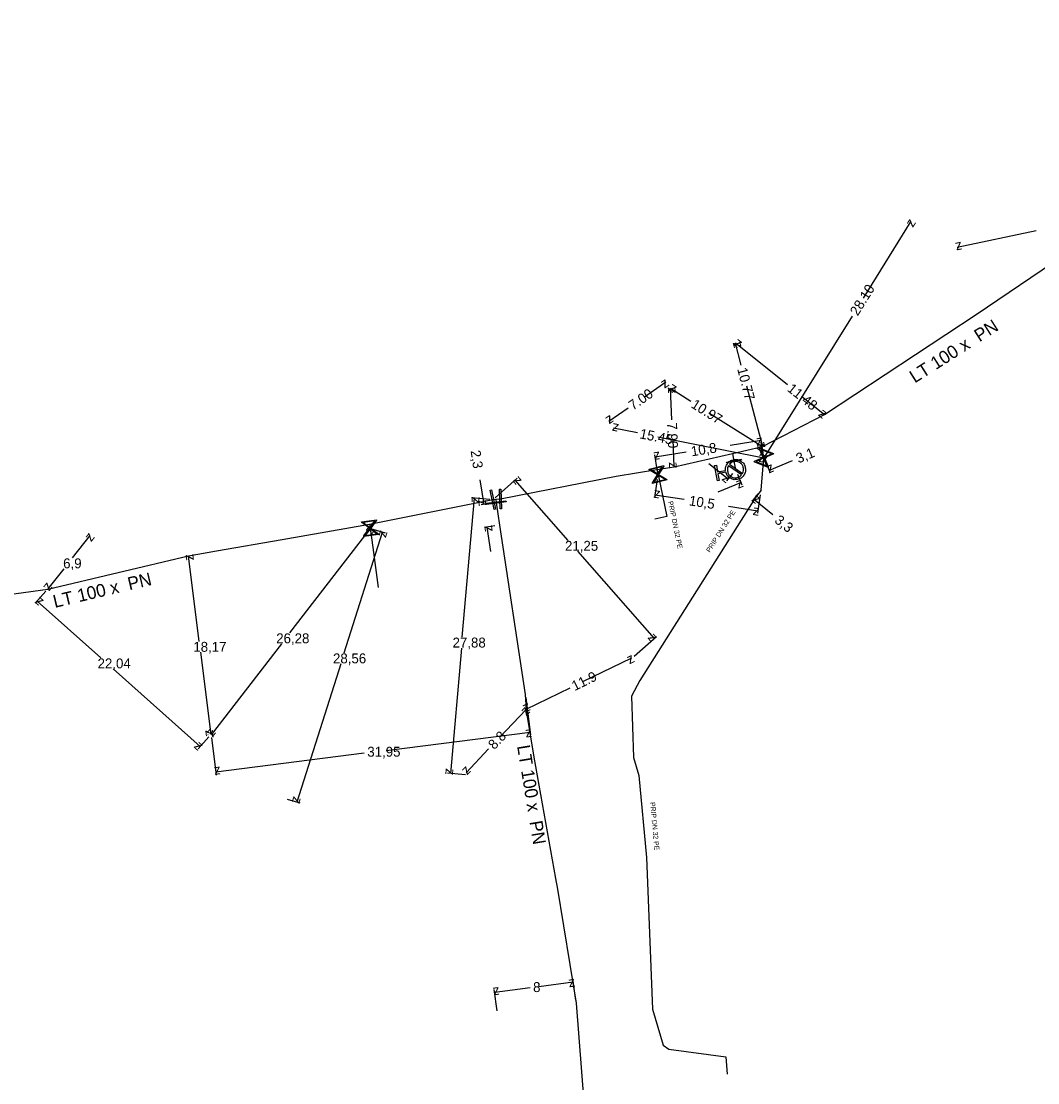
# Model space of a CAD drawing. Extents: x -643842 to -636370, y -1119190 to -1110210.
# Drawn here: x -641711.9 to -641609.4, y -1114640.8 to -1114533.8 of the extents above; entities that cross this region are included whole.
import ezdxf

# ---------------------------------------------------------------- set-up
doc = ezdxf.new("R2010")
doc.units = 0
for name, color, linetype in [('22', 7, 'Continuous'), ('Default', 7, 'Continuous'), ('Level 10', 7, 'Continuous'), ('Level 16', 7, 'Continuous'), ('Level 20', 7, 'Continuous'), ('Level 21', 7, 'Continuous'), ('Level 23', 7, 'Continuous'), ('Level 33', 7, 'Continuous')]:
    doc.layers.add(name, color=color, linetype=linetype)

msp = doc.modelspace()

# ---------------------------------------------------------------- linework, layer by layer
at = {"layer": 'Default'}
for points in [[(-641640.8617918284, -1114579.065443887), (-641640.8975815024, -1114578.7066573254), (-641640.6883984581, -1114578.4063442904), (-641640.4525226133, -1114578.067399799), (-641640.0432853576, -1114577.9926076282), (-641639.6359694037, -1114577.9181665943), (-641639.2960642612, -1114578.1538668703), (-641638.9561591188, -1114578.3895671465), (-641638.8813669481, -1114578.7988044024), (-641638.8072770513, -1114579.2041990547), (-641639.0418411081, -1114579.5448892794), (-641639.276405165, -1114579.8855795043), (-641639.683721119, -1114579.960020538), (-641640.0929583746, -1114580.0348127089), (-641640.4334730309, -1114579.8012093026), (-641640.7372775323, -1114579.5946498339), (-641640.828784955, -1114579.246046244)], [(-641640.5830644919, -1114578.5915974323), (-641640.7189267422, -1114578.83681538), (-641640.6662561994, -1114579.1250106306), (-641640.6055095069, -1114579.4573958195), (-641640.3294082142, -1114579.648170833), (-641640.0533069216, -1114579.8389458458), (-641639.7209217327, -1114579.7781991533), (-641639.4327264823, -1114579.7255286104), (-641639.2514154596, -1114579.511713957)], [(-641639.1477845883, -1114579.361733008), (-641639.0157649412, -1114579.1172173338), (-641639.06773321, -1114578.8328646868), (-641639.1281287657, -1114578.5024007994), (-641639.4044056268, -1114578.3106651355), (-641639.6806824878, -1114578.1189294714), (-641640.0130676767, -1114578.179676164), (-641640.2974203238, -1114578.2316444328), (-641640.4794336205, -1114578.441616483)]]:
    msp.add_open_spline(points, degree=3, dxfattribs=at)
at = {"layer": 'Level 10'}
for points in [[(-641626.974277, -1114561.6799580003), (-641622.144, -1114553.93)], [(-641609.561899, -1114554.898722), (-641617.51, -1114556.59)], [(-641628.102923, -1114563.490818), (-641637.007, -1114577.777)], [(-641639.282511, -1114568.457922), (-641639.86, -1114566.244)], [(-641634.610414, -1114570.436061), (-641639.86, -1114566.244)], [(-641649.04378, -1114571.624682), (-641646.891326, -1114570.128413)], [(-641644.373084, -1114572.098107), (-641646.421, -1114570.805)], [(-641646.280099, -1114573.9738690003), (-641646.421, -1114570.805)], [(-641638.743959, -1114570.522567), (-641637.142, -1114576.664)], [(-641633.198381, -1114571.563641), (-641630.89, -1114573.4070000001)], [(-641650.695603, -1114572.772938), (-641652.638326, -1114574.123413)], [(-641642.565613, -1114573.239391), (-641637.142, -1114576.664)], [(-641649.738396, -1114575.277075), (-641652.1680000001, -1114574.8)], [(-641647.687113, -1114575.6798630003), (-641637.007, -1114577.777)], [(-641646.192487, -1114575.9442730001), (-641646.0700000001, -1114578.699)], [(-641640.393115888, -1114576.51966198), (-641637.285901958, -1114576.02501769)], [(-641637.085606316, -1114577.28321761), (-641637.325205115, -1114575.77812649)], [(-641647.751305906, -1114578.98111403), (-641647.990904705, -1114577.47602291)], [(-641644.844387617, -1114577.2282698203), (-641647.951601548, -1114577.72291411)], [(-641642.563065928, -1114578.34548019), (-641640.611976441, -1114579.90857002)], [(-641636.813496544, -1114578.23803841), (-641636.369296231, -1114579.29638336)], [(-641634.160855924, -1114578.09834687), (-641636.466047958, -1114579.0658641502)], [(-641640.178056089, -1114579.36693932), (-641640.768285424, -1114580.10367897)], [(-641639.671934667, -1114579.43775983), (-641639.227734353, -1114580.49610478)], [(-641665.630453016, -1114580.01931571), (-641665.256995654, -1114582.49126426)], [(-641664.11263, -1114581.807989), (-641661.8649370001, -1114579.833162)], [(-641656.746955, -1114586.112827), (-641662.090307, -1114580.031173)], [(-641647.747228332, -1114579.96931069), (-641648.023765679, -1114581.80382454)], [(-641641.629678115, -1114581.23310286), (-641639.324486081, -1114580.26558558)], [(-641664.63685, -1114581.979756), (-641666.477765, -1114581.8180940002)], [(-641645.025338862, -1114582.00298744), (-641647.986501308, -1114581.5566174)], [(-641637.602617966, -1114581.4302179), (-641638.192847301, -1114582.16695755)], [(-641637.364528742, -1114581.53441427), (-641637.641066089, -1114583.36892812)], [(-641667.410203, -1114595.865571), (-641666.178915, -1114581.844338)], [(-641664.485389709, -1114582.37469147), (-641665.504190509, -1114582.52860999)], [(-641640.564964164, -1114582.67535095), (-641637.603801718, -1114583.12172099)], [(-641636.085448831, -1114583.53493843), (-641638.036538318, -1114581.9718486)], [(-641684.800773, -1114595.4353070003), (-641676.6803180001, -1114584.899419)], [(-641676.426024, -1114584.9656510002), (-641675.174401, -1114585.3624000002)], [(-641664.141808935, -1114584.64888413), (-641665.160609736, -1114584.80280265)], [(-641664.539957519, -1114587.23740546), (-641664.913414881, -1114584.76545691)], [(-641706.718875, -1114587.877591), (-641704.917701, -1114585.606272)], [(-641705.14806, -1114585.423595), (-641705.152761, -1114585.419867)], [(-641679.324431, -1114597.461652), (-641675.4603770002, -1114585.271749)], [(-641676.474386, -1114585.058139), (-641676.442705, -1114585.082557)], [(-641695.307681, -1114587.697231), (-641695.3255420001, -1114587.699465)], [(-641693.947982, -1114596.296475), (-641695.027861, -1114587.662234)], [(-641655.780493, -1114587.212827), (-641648.064307, -1114595.995173)], [(-641707.591184, -1114588.977591), (-641709.204701, -1114591.012272)], [(-641709.399736, -1114591.239842), (-641710.479644, -1114592.450084)], [(-641709.43506, -1114590.829595), (-641709.4397610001, -1114590.825867)], [(-641703.845346, -1114597.96785), (-641710.279908, -1114592.226241)], [(-641685.648589, -1114596.535307), (-641692.723318, -1114605.714419)], [(-641650.08663, -1114597.771989), (-641647.838937, -1114595.797162)], [(-641693.810406, -1114597.396475), (-641692.772861, -1114605.692234)], [(-641667.506801, -1114596.965571), (-641668.617915, -1114609.618338)], [(-641679.673118, -1114598.561652), (-641684.0903770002, -1114612.496749)], [(-641655.255197, -1114600.355357), (-641650.32221, -1114597.948127)], [(-641702.612588, -1114599.06785), (-641693.834908, -1114606.900241)], [(-641656.569267, -1114600.9966040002), (-641661.018407, -1114603.167723)], [(-641661.022095, -1114601.950596), (-641660.540325, -1114605.733038)], [(-641663.6688420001, -1114605.9996), (-641660.972419, -1114603.15844)], [(-641692.954736, -1114605.913842), (-641694.0346440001, -1114607.1240840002)], [(-641693.052681, -1114605.7272310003), (-641693.0705420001, -1114605.729465)], [(-641692.7170950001, -1114605.9875960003), (-641692.235325, -1114609.770038)], [(-641692.517386, -1114605.873139), (-641692.485705, -1114605.897557)], [(-641675.0959160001, -1114607.284563), (-641660.578229, -1114605.435442)], [(-641664.753964, -1114607.142968), (-641667.029358, -1114609.540497)], [(-641677.290276, -1114607.564059), (-641692.2732290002, -1114609.472442)], [(-641667.07585, -1114609.753756), (-641668.916765, -1114609.592094)], [(-641685.056024, -1114612.190651), (-641683.804401, -1114612.5874)], [(-641659.693015, -1114631.092286), (-641656.220919, -1114630.615234)], [(-641655.965835, -1114632.471792), (-641656.261754, -1114630.318026)], [(-641663.891835, -1114633.560792), (-641664.187754, -1114631.407026)], [(-641660.576462, -1114631.213668), (-641664.146919, -1114631.704234)]]:
    msp.add_lwpolyline(points, dxfattribs=at)
at = {"layer": 'Level 16'}
for points in [[(-641637.4265429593, -1114576.8020592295), (-641636.0330482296, -1114577.3571920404), (-641636.0574437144, -1114577.418429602), (-641636.1770644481, -1114577.465383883), (-641636.9483039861, -1114577.7983234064), (-641636.5637855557, -1114578.689449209), (-641636.5881810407, -1114578.7506867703), (-641637.9816757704, -1114578.1955539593), (-641637.9572802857, -1114578.1343163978), (-641637.0639749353, -1114577.7522430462), (-641637.3969144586, -1114576.9810035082), (-641637.4509384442, -1114576.8632967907), (-641637.4265429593, -1114576.8020592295)], [(-641637.31494903, -1114576.9474307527), (-641636.9830992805, -1114577.7174477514), (-641636.2147141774, -1114577.3857362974), (-641637.31494903, -1114576.9474307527)], [(-641646.7652896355, -1114580.0240841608), (-641648.2218873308, -1114580.3823063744), (-641648.2376295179, -1114580.3182957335), (-641648.1675817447, -1114580.210559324), (-641647.7335154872, -1114579.4913614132), (-641648.5643673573, -1114578.98971932), (-641648.5801095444, -1114578.9257086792), (-641647.1235118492, -1114578.5674864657), (-641647.107769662, -1114578.6314971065), (-641647.6126064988, -1114579.4616261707), (-641646.8934085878, -1114579.8956924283), (-641646.7810318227, -1114579.96007352), (-641646.7652896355, -1114580.0240841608)], [(-641639.2769722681, -1114578.0227303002), (-641640.7500687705, -1114578.3055494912), (-641640.7677449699, -1114578.2134809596), (-641639.2946484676, -1114577.9306617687), (-641639.2769722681, -1114578.0227303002)], [(-641636.6950120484, -1114578.6072126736), (-641637.0291796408, -1114577.8331187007), (-641637.8013706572, -1114578.1664675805), (-641636.6950120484, -1114578.6072126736)], [(-641648.4097849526, -1114578.9803640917), (-641647.6879286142, -1114579.4160392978), (-641647.2533260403, -1114578.6959552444), (-641648.4097849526, -1114578.9803640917)], [(-641646.9405928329, -1114579.970653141), (-641647.6581933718, -1114579.536948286), (-641648.0906506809, -1114580.2534877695), (-641646.9405928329, -1114579.970653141)], [(-641664.4719568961, -1114581.0129399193), (-641664.0812732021, -1114582.9744103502), (-641664.203865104, -1114582.998828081), (-641664.5945487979, -1114581.03735765), (-641664.4719568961, -1114581.0129399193)], [(-641663.5309531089, -1114580.9327399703), (-641663.4648731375, -1114582.9316480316), (-641663.5898048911, -1114582.9357780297), (-641663.6558848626, -1114580.9368699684), (-641663.5309531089, -1114580.9327399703)], [(-641662.9912824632, -1114582.2377156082), (-641664.9755931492, -1114582.4877378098), (-641664.9912195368, -1114582.3637183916), (-641663.0069088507, -1114582.1136961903), (-641662.9912824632, -1114582.2377156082)], [(-641675.8629392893, -1114585.5108856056), (-641677.3479216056, -1114585.7226107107), (-641677.3572259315, -1114585.6573526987), (-641677.2768203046, -1114585.5571091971), (-641676.7734438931, -1114584.8845979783), (-641677.5503423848, -1114584.3028864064), (-641677.5596467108, -1114584.2376283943), (-641676.0746643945, -1114584.0259032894), (-641676.0653600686, -1114584.0911613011), (-641676.6501787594, -1114584.8670231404), (-641675.9776675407, -1114585.370399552), (-641675.8722436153, -1114585.4456275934), (-641675.8629392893, -1114585.5108856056)], [(-641677.3955953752, -1114584.308936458), (-641676.7205987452, -1114584.8141779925), (-641676.216600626, -1114584.1408383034), (-641677.3955953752, -1114584.308936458)], [(-641676.0320662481, -1114585.4403012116), (-641676.7030239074, -1114584.9374431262), (-641677.204535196, -1114585.6074689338), (-641676.0320662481, -1114585.4403012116)]]:
    msp.add_lwpolyline(points, dxfattribs=at)
at = {"layer": 'Level 21'}
for points in [[(-641664.044, -1114581.95), (-641663.56, -1114581.9340000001), (-641651.899, -1114579.642), (-641647.7966966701, -1114578.97070122), (-641646.063, -1114578.687), (-641640.169968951, -1114577.34926048), (-641637.279, -1114576.693), (-641637.1510000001, -1114576.664), (-641630.89, -1114573.4070000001), (-641615.608, -1114563.331), (-641606.7634242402, -1114557.35938096), (-641586.240897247, -1114544.80244461), (-641580.483, -1114540.727), (-641575.399598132, -1114537.57020346), (-641572.667532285, -1114536.03701411), (-641569.77, -1114533.79), (-641568.18, -1114533.77)], [(-641695.01, -1114587.66), (-641692.205, -1114587.171), (-641685.591, -1114586.019), (-641676.769, -1114584.482), (-641664.338, -1114582.006), (-641664.044, -1114581.95)], [(-641664.044, -1114581.95), (-641663.991, -1114582.3), (-641663.647419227, -1114584.57419266), (-641661.06, -1114601.653)], [(-641709.2000000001, -1114591.016), (-641695.01, -1114587.66)], [(-641736.386, -1114594.75), (-641736.381, -1114594.749), (-641735.834, -1114594.679), (-641735.6240000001, -1114594.645), (-641726.439, -1114593.384), (-641722.237, -1114592.81), (-641709.2000000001, -1114591.016)], [(-641661.06, -1114601.653), (-641660.976, -1114603.162), (-641660.89730146, -1114603.65669031), (-641660.212099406, -1114607.96379456), (-641658.002551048, -1114620.1999309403), (-641657.935, -1114620.587), (-641657.853006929, -1114621.08393512), (-641655.925, -1114632.769)], [(-641655.925, -1114632.769), (-641654.05, -1114656.995)]]:
    msp.add_lwpolyline(points, dxfattribs=at)
at = {"layer": 'Level 23'}
for points in [[(-641640.169968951, -1114577.34926048), (-641640.022358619, -1114578.11810563), (-641639.865438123, -1114578.9767214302)], [(-641637.29, -1114581.04), (-641637.007, -1114577.777), (-641637.279, -1114576.693)], [(-641647.7966966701, -1114578.97070122), (-641647.67269959, -1114579.47489642), (-641646.795267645, -1114583.69966981), (-641647.99570532, -1114583.9688682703)], [(-641637.29, -1114581.04), (-641637.85, -1114581.79), (-641649.5, -1114600.23), (-641650.35, -1114601.82), (-641650.16, -1114607.99), (-641649.62, -1114609.81), (-641648.85, -1114618.09), (-641648.25, -1114633.3800000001), (-641647.15, -1114637.01), (-641646.59, -1114637.42), (-641640.83, -1114638.17), (-641640.709, -1114639.931)], [(-641676.769, -1114584.482), (-641676.712, -1114584.875), (-641676.442, -1114586.817), (-641675.882, -1114590.858)]]:
    msp.add_lwpolyline(points, dxfattribs=at)
at = {"layer": 'Level 33'}
for points in [[(-641640.828784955, -1114579.246046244), (-641641.6357316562, -1114579.3935237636), (-641641.5117803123, -1114580.0717432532), (-641641.6923826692, -1114580.1047501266), (-641641.9732922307, -1114578.5677087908), (-641641.7926898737, -1114578.5347019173), (-641641.6687385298, -1114579.2129214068), (-641640.8617918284, -1114579.065443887)], [(-641639.2514154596, -1114579.511713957), (-641640.5830644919, -1114578.5915974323)], [(-641640.4794336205, -1114578.441616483), (-641639.1477845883, -1114579.361733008)]]:
    msp.add_lwpolyline(points, dxfattribs=at)

# ---------------------------------------------------------------- texts
at = {"layer": '22'}
for rotation, p in [(281.7328099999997, (-641646.671084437, -1114582.20763462)), (57.71617000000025, (-641642.440413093, -1114587.38262082)), (275.31298146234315, (-641648.4799259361, -1114612.5241490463))]:
    msp.add_text('PRIP DN 32 PE', height=0.5, rotation=rotation, dxfattribs=at).set_placement(p)
at = {"layer": 'Level 10'}
for s, rotation, p in [('z', 58.06617856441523, (-641621.9841398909, -1114554.6187994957)), ('z', 192.01278517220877, (-641617.1250143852, -1114555.9968844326)), ('28.10', 58.06617856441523, (-641627.5463581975, -1114563.5431226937)), ('z', 104.61951508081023, (-641639.2499888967, -1114566.6016121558)), ('z', 141.39085775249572, (-641639.1572873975, -1114566.1652916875)), ('10.77', 284.6195349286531, (-641639.7032225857, -1114568.8260276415)), ('z', 34.80489422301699, (-641647.0164843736, -1114570.824355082)), ('7.00', 34.80489422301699, (-641650.2049361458, -1114573.040792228)), ('z', 92.54591923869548, (-641645.8992835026, -1114571.282296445)), ('z', 147.7306357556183, (-641645.7312761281, -1114570.649176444)), ('11.48', 321.3908776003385, (-641634.7270610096, -1114570.9827725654)), ('10.97', 327.7306556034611, (-641644.4286470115, -1114572.6543558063)), ('z', 321.3908379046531, (-641631.5927126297, -1114573.4857080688)), ('z', 214.8049316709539, (-641652.5131680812, -1114573.427470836)), ('z', 168.89076927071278, (-641651.5810291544, -1114574.4057092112)), ('7.90', 272.5459390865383, (-641646.7685004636, -1114574.2458321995)), ('15.45', 348.8907891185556, (-641649.5894208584, -1114575.8158758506)), ('10,8', 9.04514423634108, (-641644.2719989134, -1114577.6434458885)), ('z', 327.7306159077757, (-641637.8317239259, -1114576.8198233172)), ('z', 9.045144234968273, (-641637.7010780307, -1114576.597406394)), ('z', 284.61955252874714, (-641637.7520113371, -1114576.3063882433)), ('2,3', 278.5911690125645, (-641666.5784599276, -1114577.0914733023)), ('z', 189.0451442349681, (-641647.5364254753, -1114577.150525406)), ('z', 348.8908067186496, (-641637.5939705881, -1114578.1712911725)), ('z', 238.06615871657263, (-641637.1668598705, -1114577.0882004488)), ('3,1', 22.7683884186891, (-641633.5063140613, -1114578.365881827)), ('z', 272.5459566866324, (-641646.5917168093, -1114578.221703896)), ('z', 202.7683884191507, (-641636.1985130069, -1114578.4113222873)), ('z', 131.30261796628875, (-641661.384672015, -1114580.0767719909)), ('z', 321.30049369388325, (-641641.3148123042, -1114579.9861699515)), ('z', 22.76838841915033, (-641639.5920210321, -1114580.9201274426)), ('z', 84.98138665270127, (-641665.7245715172, -1114582.386160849)), ('z', 171.427689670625, (-641647.4175583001, -1114581.1367318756)), ('10,5', 351.4276896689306, (-641644.6054533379, -1114582.5719304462)), ('z', 141.3004936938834, (-641637.3337024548, -1114581.8942486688)), ('z', 278.59116901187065, (-641665.8260768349, -1114582.0715660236)), ('z', 351.42768967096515, (-641638.1727447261, -1114583.5416065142)), ('3,3', 321.30049369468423, (-641636.0078488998, -1114584.2377742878)), ('z', 52.37705143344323, (-641676.5895266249, -1114585.6006728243)), ('z', 98.59116901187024, (-641664.3443337, -1114585.1851551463)), ('z', 51.58533835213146, (-641704.8366079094, -1114586.3087133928)), ('z', 72.4120104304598, (-641675.1348350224, -1114585.8994610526)), ('z', 97.12895134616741, (-641694.4696748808, -1114588.0963172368)), ('z', 231.58531850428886, (-641709.2857938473, -1114590.309830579)), ('z', 138.25723697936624, (-641709.5739435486, -1114592.1860639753)), ('z', 311.30259811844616, (-641648.7699419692, -1114595.9495737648)), ('z', 26.011710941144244, (-641650.5522847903, -1114598.6167566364)), ('11.9', 26.011710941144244, (-641656.0803785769, -1114601.3143902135)), ('z', 46.49718665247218, (-641660.953943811, -1114603.8653053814)), ('z', 206.01174838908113, (-641660.7883326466, -1114602.4990932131)), ('z', 277.1289314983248, (-641693.3310469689, -1114605.25815057)), ('z', 232.3770315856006, (-641692.8141091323, -1114605.0131651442)), ('8.8', 46.49718665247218, (-641664.1847767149, -1114607.269560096)), ('z', 7.258687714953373, (-641661.011047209, -1114605.9946095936)), ('z', 318.2572171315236, (-641694.5408724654, -1114606.94041778)), ('z', 187.25866786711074, (-641691.8404105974, -1114608.9132745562)), ('z', 264.9813668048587, (-641669.072258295, -1114609.076514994)), ('z', 226.49722410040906, (-641667.0478336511, -1114608.8336316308)), ('z', 252.41199058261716, (-641684.4159187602, -1114611.8690368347)), ('z', 7.8232230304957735, (-641656.6482068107, -1114631.1786389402)), ('z', 187.82320318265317, (-641663.719630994, -1114631.1408292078))]:
    msp.add_text(s, height=1, rotation=rotation, dxfattribs=at).set_placement(p)
for s, p in [('21,25', (-641657.058951, -1114587.1628270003)), ('6,9', (-641707.658936, -1114588.9275910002)), ('26,28', (-641686.175395, -1114596.485307)), ('18,17', (-641694.532697, -1114597.3464750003)), ('27,88', (-641668.395453, -1114596.915571)), ('28,56', (-641680.449519, -1114598.511652)), ('22,04', (-641704.187555, -1114599.01785)), ('31,95', (-641676.990276, -1114607.924311)), ('8', (-641660.276462, -1114631.652977))]:
    msp.add_text(s, height=1, dxfattribs=at).set_placement(p)
at = {"layer": 'Level 20'}
for rotation, p in [(32.45284470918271, (-641621.7909900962, -1114570.2978064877)), (13.3061999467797, (-641708.5063992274, -1114592.9255500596)), (279.37095504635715, (-641661.8973256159, -1114606.8508367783))]:
    msp.add_text('LT 100 x  PN ', height=1.2999999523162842, rotation=rotation, dxfattribs=at).set_placement(p)

doc.saveas('drawing.dxf')
